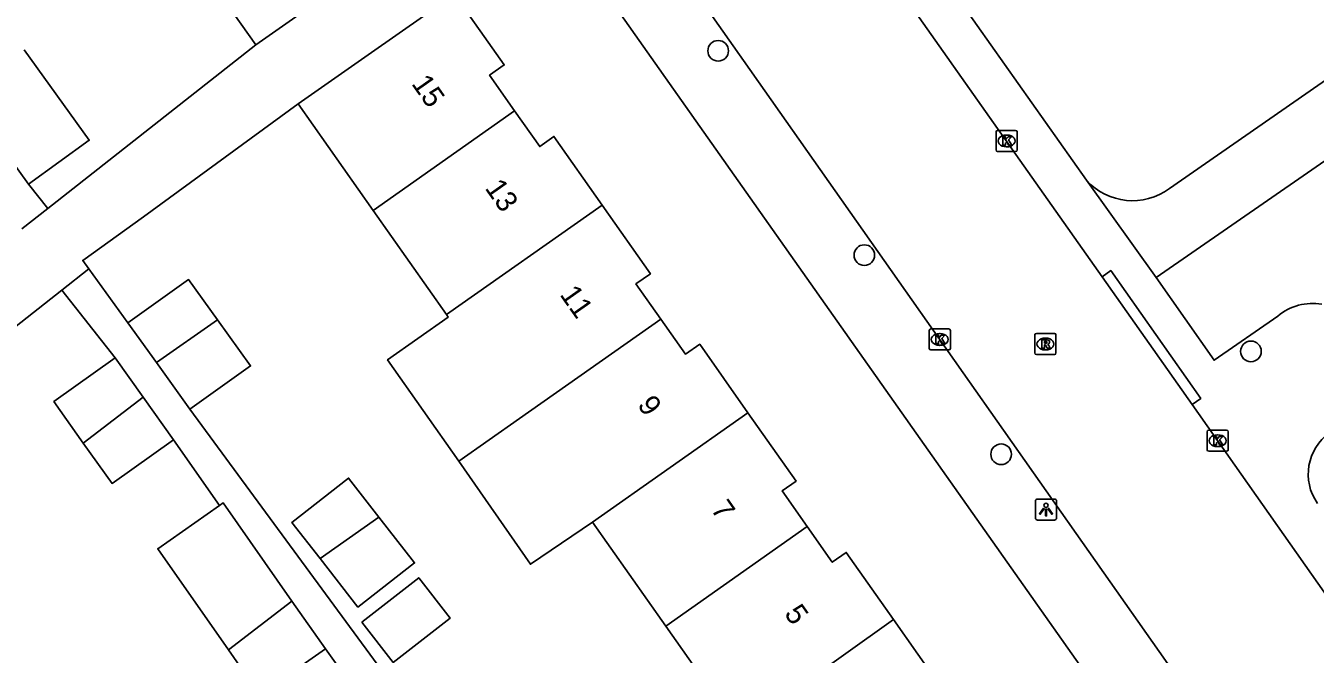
# Model space of a CAD drawing. Extents: x 159353 to 160616, y 385893 to 387321.
# Drawn here: x 160140.9 to 160202, y 386917.2 to 386947 of the extents above; entities that cross this region are included whole.
import ezdxf

# ---------------------------------------------------------------- set-up
doc = ezdxf.new("R2010")
doc.units = 0
for name, color, linetype in [('IMGEO_Boom', 7, 'Continuous'), ('IMGEO_Kolk', 7, 'Continuous'), ('IMGEO_Lichtpunt', 7, 'Continuous'), ('IMGEO_Pand', 7, 'Continuous'), ('IMGEO_Pand_nummerreeks', 7, 'Continuous'), ('IMGEO_Rijbaan_lokaal_gesloten', 7, 'Continuous'), ('IMGEO_Rijbaan_lokaal_open', 7, 'Continuous'), ('IMGEO_Rioolput', 7, 'Continuous'), ('IMGEO_Voetpad_open', 7, 'Continuous')]:
    doc.layers.add(name, color=color, linetype=linetype)

msp = doc.modelspace()

# ---------------------------------------------------------------- linework, layer by layer
at = {"layer": 'IMGEO_Boom'}
for centre in [(160173.718, 386945.808), (160180.646, 386936.125), (160198.972, 386931.563), (160187.131, 386926.686)]:
    msp.add_circle(centre, 0.489, dxfattribs=at)
at = {"layer": 'IMGEO_Kolk'}
for p, q in [((160186.891, 386941.109), (160186.891, 386941.961)), ((160186.966, 386942.035), (160187.818, 386942.035)), ((160187.379, 386941.815), (160187.404, 386941.815)), ((160187.892, 386941.961), (160187.892, 386941.109)), ((160187.402, 386941.255), (160187.377, 386941.255)), ((160187.818, 386941.035), (160186.966, 386941.035)), ((160183.722, 386931.703), (160183.722, 386932.555)), ((160183.797, 386932.629), (160184.649, 386932.629)), ((160184.723, 386932.555), (160184.723, 386931.703)), ((160184.21, 386932.409), (160184.235, 386932.409)), ((160184.649, 386931.629), (160183.797, 386931.629)), ((160184.233, 386931.849), (160184.208, 386931.849)), ((160196.894, 386926.902), (160196.894, 386927.754)), ((160196.969, 386927.828), (160197.821, 386927.828)), ((160197.895, 386927.754), (160197.895, 386926.902)), ((160197.405, 386927.048), (160197.38, 386927.048)), ((160197.382, 386927.608), (160197.407, 386927.608)), ((160197.821, 386926.828), (160196.969, 386926.828))]:
    msp.add_line(p, q, dxfattribs=at)
for points in [[(160186.891, 386941.109), (160186.891, 386941.961)], [(160186.966, 386942.035), (160187.818, 386942.035)], [(160187.212, 386941.735), (160187.335, 386941.735), (160187.335, 386941.584), (160187.465, 386941.735), (160187.629, 386941.735), (160187.483, 386941.584), (160187.636, 386941.335), (160187.484, 386941.335), (160187.399, 386941.499), (160187.335, 386941.432), (160187.335, 386941.335), (160187.212, 386941.335), (160187.212, 386941.735)], [(160187.892, 386941.961), (160187.892, 386941.109)], [(160187.818, 386941.035), (160186.966, 386941.035)], [(160183.722, 386931.703), (160183.722, 386932.555)], [(160183.797, 386932.629), (160184.649, 386932.629)], [(160184.723, 386932.555), (160184.723, 386931.703)], [(160184.043, 386932.329), (160184.166, 386932.329), (160184.166, 386932.178), (160184.296, 386932.329), (160184.46, 386932.329), (160184.314, 386932.178), (160184.467, 386931.929), (160184.315, 386931.929), (160184.23, 386932.093), (160184.166, 386932.026), (160184.166, 386931.929), (160184.043, 386931.929), (160184.043, 386932.329)], [(160184.649, 386931.629), (160183.797, 386931.629)], [(160196.894, 386926.902), (160196.894, 386927.754)], [(160196.969, 386927.828), (160197.821, 386927.828)], [(160197.895, 386927.754), (160197.895, 386926.902)], [(160197.215, 386927.528), (160197.338, 386927.528), (160197.338, 386927.377), (160197.468, 386927.528), (160197.632, 386927.528), (160197.486, 386927.377), (160197.639, 386927.128), (160197.487, 386927.128), (160197.402, 386927.292), (160197.338, 386927.225), (160197.338, 386927.128), (160197.215, 386927.128), (160197.215, 386927.528)], [(160197.821, 386926.828), (160196.969, 386926.828)]]:
    msp.add_lwpolyline(points, dxfattribs=at)
for centre, start, end in [((160186.968, 386941.959), 91.55205, 178.44795), ((160186.968, 386941.959), 91.55205, 178.44795), ((160187.816, 386941.959), 1.55205, 88.44795), ((160187.816, 386941.959), 1.55205, 88.44795), ((160186.968, 386941.111), 181.55205, 268.44795), ((160186.968, 386941.111), 181.55205, 268.44795), ((160187.816, 386941.111), 271.55205, 358.44795), ((160187.816, 386941.111), 271.55205, 358.44795), ((160183.799, 386932.553), 91.55205, 178.44795), ((160183.799, 386932.553), 91.55205, 178.44795), ((160184.647, 386932.553), 1.55205, 88.44795), ((160184.647, 386932.553), 1.55205, 88.44795), ((160183.799, 386931.705), 181.55205, 268.44795), ((160183.799, 386931.705), 181.55205, 268.44795), ((160184.647, 386931.705), 271.55205, 358.44795), ((160184.647, 386931.705), 271.55205, 358.44795), ((160196.971, 386927.752), 91.55205, 178.44795), ((160196.971, 386927.752), 91.55205, 178.44795), ((160197.819, 386927.752), 1.55205, 88.44795), ((160197.819, 386927.752), 1.55205, 88.44795), ((160196.971, 386926.904), 181.55205, 268.44795), ((160196.971, 386926.904), 181.55205, 268.44795), ((160197.819, 386926.904), 271.55205, 358.44795), ((160197.819, 386926.904), 271.55205, 358.44795)]:
    msp.add_arc(centre, 0.0765, start, end, dxfattribs=at)
for centre, major_axis, ratio, start_param, end_param in [((160187.378, 386941.535), (-0.387, 0.002), 0.722429, 4.712389, 7.853982), ((160187.403, 386941.535), (-0.39, 0.002), 0.717154, 1.570796, 4.712389), ((160184.209, 386932.129), (-0.387, 0.002), 0.722429, 4.712389, 7.853982), ((160184.234, 386932.129), (-0.39, 0.002), 0.717154, 1.570796, 4.712389), ((160197.381, 386927.328), (-0.387, 0.002), 0.722429, 4.712389, 7.853982), ((160197.406, 386927.328), (-0.39, 0.002), 0.717154, 1.570796, 4.712389)]:
    msp.add_ellipse(centre, major_axis=major_axis, ratio=ratio, start_param=start_param, end_param=end_param, dxfattribs=at)
at = {"layer": 'IMGEO_Lichtpunt'}
for p, q in [((160188.759, 386924.468), (160188.759, 386923.661)), ((160188.759, 386924.468), (160188.759, 386923.661)), ((160189.661, 386924.563), (160188.853, 386924.563)), ((160189.661, 386924.563), (160188.853, 386924.563)), ((160189.755, 386923.661), (160189.755, 386924.468)), ((160189.755, 386923.661), (160189.755, 386924.468)), ((160188.853, 386923.567), (160189.661, 386923.567)), ((160188.853, 386923.567), (160189.661, 386923.567))]:
    msp.add_line(p, q, dxfattribs=at)
for points in [[(160189.133, 386924.132), (160189.172, 386924.104), (160188.984, 386923.842), (160188.946, 386923.869), (160189.133, 386924.132)], [(160189.235, 386924.084), (160189.282, 386924.084), (160189.282, 386923.762), (160189.235, 386923.762), (160189.235, 386924.084)], [(160189.345, 386924.104), (160189.383, 386924.131), (160189.57, 386923.869), (160189.531, 386923.841), (160189.345, 386924.104)]]:
    msp.add_lwpolyline(points, dxfattribs=at)
msp.add_circle((160189.258, 386924.266), 0.0994, dxfattribs=at)
for centre, start, end in [((160188.853, 386924.468), 90, 180), ((160188.853, 386924.468), 90, 180), ((160189.661, 386924.468), 0, 90), ((160189.661, 386924.468), 0, 90), ((160188.853, 386923.661), 180, 270), ((160188.853, 386923.661), 180, 270), ((160189.661, 386923.661), 270, 0), ((160189.661, 386923.661), 270, 360)]:
    msp.add_arc(centre, 0.0946, start, end, dxfattribs=at)
at = {"layer": 'IMGEO_Pand'}
for points in [[(160151.8, 386946.084), (160148.255, 386951.108)], [(160159.199, 386951.304), (160155.114, 386948.422), (160151.8, 386946.084)], [(160153.814, 386943.287), (160157.128, 386945.62), (160161.216, 386948.497)], [(160164.069, 386942.96), (160162.88, 386944.65), (160163.578, 386945.141), (160161.216, 386948.497)], [(160140.816, 386945.853), (160143.91, 386941.569), (160141.031, 386939.49)], [(160141.031, 386939.49), (160137.915, 386943.804)], [(160153.814, 386943.287), (160157.362, 386938.246)], [(160157.362, 386938.246), (160164.069, 386942.96)], [(160164.069, 386942.96), (160165.257, 386941.272), (160165.933, 386941.748), (160168.221, 386938.497)], [(160160.838, 386933.307), (160157.362, 386938.246)], [(160168.221, 386938.497), (160160.838, 386933.307)], [(160170.998, 386933.093), (160169.823, 386934.762), (160170.51, 386935.245), (160168.221, 386938.497)], [(160149.985, 386933.061), (160148.619, 386934.965), (160145.733, 386932.912)], [(160160.838, 386933.307), (160160.923, 386933.187), (160158.045, 386931.163), (160161.421, 386926.361)], [(160145.733, 386932.912), (160147.093, 386931.028)], [(160149.985, 386933.061), (160147.093, 386931.028)], [(160148.681, 386928.828), (160151.554, 386930.875), (160149.985, 386933.061)], [(160161.421, 386926.361), (160164.302, 386928.386), (160170.998, 386933.093)], [(160170.998, 386933.093), (160172.171, 386931.427), (160172.844, 386931.901), (160175.128, 386928.656)], [(160143.625, 386927.22), (160142.229, 386929.186), (160145.138, 386931.251)], [(160145.138, 386931.251), (160146.462, 386929.387)], [(160147.093, 386931.028), (160148.681, 386928.828)], [(160143.625, 386927.22), (160146.462, 386929.387)], [(160146.462, 386929.387), (160147.896, 386927.367)], [(160167.758, 386923.476), (160175.128, 386928.656)], [(160175.128, 386928.656), (160177.41, 386925.413), (160176.748, 386924.947), (160177.938, 386923.257)], [(160147.896, 386927.367), (160144.988, 386925.302), (160143.625, 386927.22)], [(160167.758, 386923.476), (160164.815, 386921.472), (160161.421, 386926.361)], [(160154.849, 386921.741), (160153.51, 386923.459), (160156.2, 386925.554), (160157.641, 386923.704)], [(160150.073, 386924.253), (160147.15, 386922.209), (160150.503, 386917.414)], [(160153.517, 386919.726), (160150.261, 386924.384), (160150.073, 386924.253)], [(160157.641, 386923.704), (160159.33, 386921.536), (160156.64, 386919.44), (160154.849, 386921.741)], [(160154.849, 386921.741), (160157.641, 386923.704)], [(160171.23, 386918.543), (160167.758, 386923.476)], [(160177.938, 386923.257), (160171.23, 386918.543)], [(160182.032, 386918.849), (160179.789, 386922.035), (160179.126, 386921.569), (160177.938, 386923.257)], [(160156.83, 386918.73), (160158.318, 386916.819), (160161.016, 386918.92), (160159.529, 386920.831), (160156.83, 386918.73)], [(160150.503, 386917.414), (160153.517, 386919.726)], [(160153.517, 386919.726), (160155.102, 386917.459)], [(160171.23, 386918.543), (160174.692, 386913.625)], [(160174.692, 386913.625), (160182.032, 386918.849)], [(160182.032, 386918.849), (160184.343, 386915.565), (160183.666, 386915.088), (160184.817, 386913.453)], [(160155.102, 386917.459), (160151.992, 386915.285), (160150.503, 386917.414)]]:
    msp.add_lwpolyline(points, dxfattribs=at)
at = {"layer": 'IMGEO_Rijbaan_lokaal_gesloten'}
for points in [[(160197.663, 386913.031), (160174.922, 386945.352), (160153.355, 386975.972)], [(160171.809, 386963.613), (160191.923, 386935.098)], [(160196.187, 386929.041), (160191.923, 386935.098)], [(160196.187, 386929.041), (160209.826, 386909.667), (160217.001, 386899.558), (160224.727, 386888.465)]]:
    msp.add_lwpolyline(points, dxfattribs=at)
at = {"layer": 'IMGEO_Rijbaan_lokaal_open'}
for points in [[(160226.9, 386957.535), (160219.579, 386952.449), (160194.475, 386935.058)], [(160200.244, 386933.237), (160197.228, 386931.145), (160194.475, 386935.058)]]:
    msp.add_lwpolyline(points, dxfattribs=at)
msp.add_arc((160201.901, 386931.24), 2.595, 80.42597, 129.68937, dxfattribs=at)
at = {"layer": 'IMGEO_Rioolput'}
for p, q in [((160188.729, 386931.487), (160188.729, 386932.339)), ((160188.804, 386932.413), (160189.656, 386932.413)), ((160189.217, 386932.193), (160189.242, 386932.193)), ((160189.73, 386932.339), (160189.73, 386931.487)), ((160189.656, 386931.413), (160188.804, 386931.413)), ((160189.24, 386931.633), (160189.215, 386931.633))]:
    msp.add_line(p, q, dxfattribs=at)
for points in [[(160188.729, 386931.487), (160188.729, 386932.339)], [(160188.804, 386932.413), (160189.656, 386932.413)], [(160189.318, 386932.111), (160189.066, 386932.113), (160189.066, 386931.713)], [(160189.244, 386932.032), (160189.19, 386932.032), (160189.19, 386931.951)], [(160189.19, 386931.951), (160189.242, 386931.951)], [(160189.73, 386932.339), (160189.73, 386931.487)], [(160189.656, 386931.413), (160188.804, 386931.413)], [(160189.066, 386931.713), (160189.19, 386931.713), (160189.19, 386931.875), (160189.201, 386931.875)], [(160189.248, 386931.846), (160189.319, 386931.713), (160189.459, 386931.713), (160189.394, 386931.839)]]:
    msp.add_lwpolyline(points, dxfattribs=at)
for centre, radius, start, end in [((160188.806, 386932.337), 0.0765, 91.55205, 178.44795), ((160188.806, 386932.337), 0.0765, 91.55205, 178.44795), ((160189.226, 386932.14), 0.19, 274.7715, 282.96867), ((160189.25, 386931.936), 0.0964, 77.00612, 93.18647), ((160189.264, 386931.993), 0.0378, 276.66336, 79.67722), ((160189.317, 386932.001), 0.109, 350.36119, 89.41601), ((160189.315, 386932.001), 0.112, 277.58423, 350.98172), ((160189.654, 386932.337), 0.0765, 1.55205, 88.44795), ((160189.654, 386932.337), 0.0765, 1.55205, 88.44795), ((160188.806, 386931.489), 0.0765, 181.55205, 268.44795), ((160188.806, 386931.489), 0.0765, 181.55205, 268.44795), ((160189.2, 386931.822), 0.0533, 26.02933, 88.69889), ((160189.299, 386931.786), 0.108, 29.51342, 73.79051), ((160189.654, 386931.489), 0.0765, 271.55205, 358.44795), ((160189.654, 386931.489), 0.0765, 271.55205, 358.44795)]:
    msp.add_arc(centre, radius, start, end, dxfattribs=at)
for centre, major_axis, ratio, start_param, end_param in [((160189.216, 386931.913), (-0.387, 0.002), 0.722429, 4.712389, 7.853982), ((160189.241, 386931.913), (-0.39, 0.002), 0.717154, 1.570796, 4.712389)]:
    msp.add_ellipse(centre, major_axis=major_axis, ratio=ratio, start_param=start_param, end_param=end_param, dxfattribs=at)
at = {"layer": 'IMGEO_Voetpad_open'}
for points in [[(160253.821, 386978.647), (160252.873, 386978), (160219.656, 386954.692), (160218.887, 386955.805), (160195.109, 386939.279)], [(160191.175, 386939.67), (160181.459, 386953.438)], [(160166.032, 386951.887), (160195.169, 386910.574)], [(160141.941, 386938.333), (160151.8, 386946.084)], [(160143.885, 386935.471), (160143.596, 386935.872), (160146.482, 386937.943), (160153.814, 386943.287)], [(160141.031, 386939.49), (160141.941, 386938.333)], [(160194.475, 386935.058), (160191.175, 386939.67)], [(160140.716, 386937.37), (160141.941, 386938.333)], [(160142.608, 386934.465), (160143.885, 386935.471)], [(160145.733, 386932.912), (160143.885, 386935.471)], [(160191.923, 386935.098), (160192.329, 386935.389), (160196.593, 386929.332), (160196.187, 386929.041)], [(160132.725, 386926.686), (160142.608, 386934.465)], [(160142.608, 386934.465), (160145.138, 386931.251)], [(160167.053, 386903.822), (160148.681, 386928.828)], [(160147.896, 386927.367), (160150.073, 386924.253)], [(160155.102, 386917.459), (160159.249, 386911.671)]]:
    msp.add_lwpolyline(points, dxfattribs=at)
for centre, radius, start, end in [((160193.359, 386941.657), 2.953, 222.30215, 306.34588), ((160204.087, 386925.742), 2.4, 125.15053, 215.13665)]:
    msp.add_arc(centre, radius, start, end, dxfattribs=at)

# ---------------------------------------------------------------- texts
at = {"layer": 'IMGEO_Pand_nummerreeks'}
for s, rotation, p in [('15', 305.11994, (160159.153, 386944.246)), ('13', 305.11994, (160162.633, 386939.298)), ('11', 305.1221, (160166.18, 386934.256)), ('9', 305.1221, (160169.86, 386929.023)), ('7', 305.11994, (160173.34, 386924.074)), ('5', 305.11994, (160176.821, 386919.126))]:
    msp.add_text(s, height=1, rotation=rotation, dxfattribs=at).set_placement(p)

doc.saveas('drawing.dxf')
